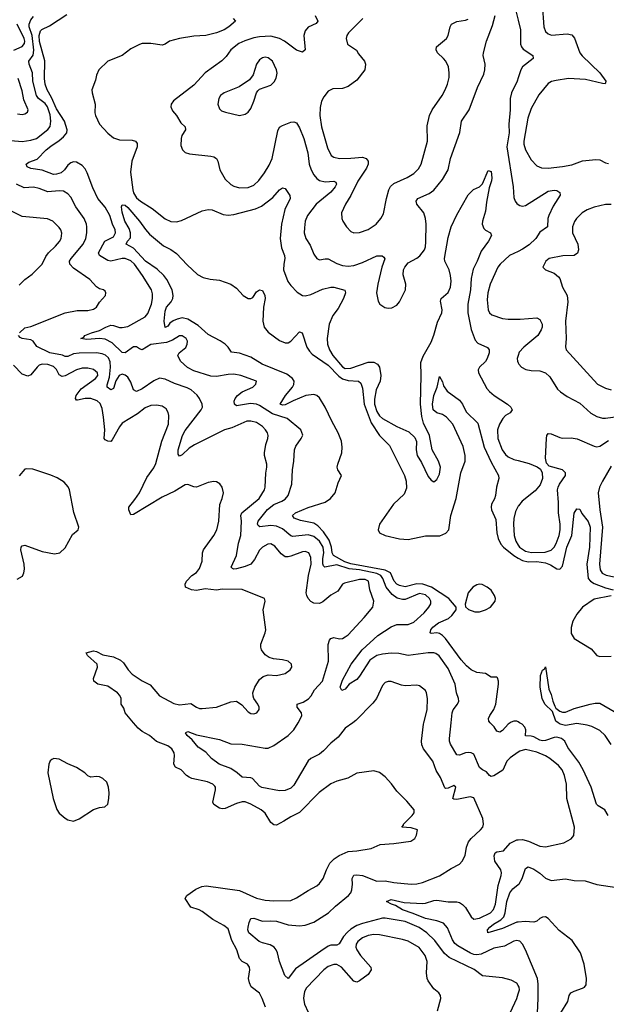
# Model space of a CAD drawing. Header units: inches. Extents: x 1682530 to 1839546, y 640742 to 791647.
# Tile 394 of 656: x 1726513 to 1730616, y 748029 to 754921. Entities that reach past the tile are written whole.
import ezdxf

# ---------------------------------------------------------------- set-up
doc = ezdxf.new("R2010")
doc.units = ezdxf.units.IN
doc.header["$MEASUREMENT"] = 0
for name, color, linetype in [('B7724', 7, 'Continuous'), ('B7725', 7, 'Continuous'), ('B7734', 7, 'Continuous'), ('B7735', 7, 'Continuous')]:
    doc.layers.add(name, color=color, linetype=linetype)

msp = doc.modelspace()

# ---------------------------------------------------------------- linework, layer by layer
at = {"layer": 'B7724', "color": 5}
for points, elevation in [([(1728231.8, 748010), (1728209.7, 748070), (1728190, 748106.6), (1728131.2, 748151.2), (1728119.4, 748179.4), (1728114.3, 748210), (1728122, 748270), (1728120.5, 748290), (1728106.6, 748310), (1728069.8, 748329.8), (1728049.8, 748349.8), (1728032.2, 748410), (1727996.9, 748476.9), (1727970, 748556.9), (1727940, 748580), (1727862.7, 748622.7), (1727790, 748678), (1727767.3, 748690), (1727709.2, 748709.2), (1727671.1, 748770), (1727680.9, 748790), (1727743.9, 748836.1), (1727786.2, 748853.8), (1727818, 748858), (1728050, 748825.4), (1728170, 748773.3), (1728230, 748757.9), (1728290, 748753.7), (1728410, 748755.9), (1728450, 748773.6), (1728530, 748826.3), (1728590, 748858.9), (1728610, 748875.3), (1728636, 748910), (1728658.5, 748970), (1728683.2, 749016.8), (1728712.2, 749047.8), (1728748.1, 749071.9), (1728810, 749099.3), (1728870, 749102.7), (1728970, 749118.9), (1729033, 749147), (1729130, 749154.3), (1729249.5, 749170.5), (1729276, 749190), (1729287.2, 749212.8), (1729296, 749250), (1729250, 749263.5), (1729186, 749270), (1729197.2, 749282.8), (1729197.6, 749290), (1729257.2, 749350), (1729271.1, 749370), (1729271.6, 749390), (1729221.6, 749450), (1729150, 749520.9), (1729113.2, 749573.2), (1729070, 749622), (1729030, 749652.3), (1728990, 749664.5), (1728870, 749646.3), (1728807.7, 749612.3), (1728730, 749591.1), (1728690, 749573.5), (1728608, 749512), (1728470, 749371.1), (1728410, 749342), (1728361.3, 749310), (1728310, 749284.2), (1728290, 749284.8), (1728270, 749301.3), (1728230, 749366.3), (1728202.4, 749390), (1728130, 749429.8), (1728090, 749445.3), (1728070, 749446.4), (1728030, 749435.7), (1727950, 749399), (1727930, 749396.8), (1727910, 749401.6), (1727870, 749427.1), (1727864.5, 749444.5), (1727883.5, 749530), (1727882, 749550), (1727877.1, 749557.1), (1727863.6, 749570), (1727826.6, 749586.6), (1727718, 749610), (1727698, 749618), (1727678.9, 749630), (1727642, 749670), (1727603, 749690), (1727590.8, 749710), (1727596.8, 749770), (1727593.7, 749790), (1727577.2, 749817.2), (1727550, 749837.3), (1727468.8, 749868.8), (1727421.5, 749910), (1727370, 749938.9), (1727341.9, 749961.9), (1727309.7, 750000)], 680), ([(1728841.8, 750000), (1728790, 749961.1), (1728741.2, 749898.8), (1728690, 749858), (1728636.8, 749803.2), (1728610, 749779.8), (1728550, 749748.9), (1728530, 749732.9), (1728430, 749562.3), (1728410, 749543.1), (1728370, 749525.6), (1728330, 749524.6), (1728207.4, 749547.4), (1728190, 749556.2), (1728141, 749610), (1728130, 749615.5), (1728070, 749620.2), (1728035, 749650), (1727990, 749679.7), (1727908.7, 749710), (1727855.3, 749750), (1727814.3, 749794.3), (1727760.5, 749830), (1727720.1, 749880.1), (1727684, 749910), (1727672.7, 749930), (1727690, 749939.5), (1727750, 749916.5), (1727910, 749882), (1727990, 749851.5), (1728070, 749849), (1728230, 749821), (1728250, 749822.3), (1728290, 749839.8), (1728390, 749910.2), (1728430, 749951.3), (1728459.7, 750000)], 660), ([(1730000, 748161.1), (1729990, 748176.8), (1729950, 748198.5), (1729890, 748213.8), (1729750, 748228.7), (1729692.6, 748272.6), (1729517.2, 748357.2), (1729484.4, 748384.4), (1729415.4, 748475.4), (1729361.6, 748530), (1729306, 748566), (1729210, 748608.1), (1729070, 748632.1), (1729050, 748632), (1728910, 748595.7), (1728870, 748579.9), (1728830, 748556.2), (1728805.3, 748534.7), (1728777.2, 748502.8), (1728747.8, 748452.2), (1728730, 748443.7), (1728690, 748443.8), (1728670, 748436.5), (1728618.1, 748401.9), (1728442.2, 748277.8), (1728390, 748209.3), (1728366.9, 748230), (1728329.7, 748330), (1728316.2, 748390), (1728307.6, 748410), (1728291.8, 748430), (1728265.7, 748445.7), (1728210, 748458.4), (1728188.8, 748468.8), (1728116.3, 748530), (1728107.6, 748550), (1728109.8, 748569.8), (1728117.4, 748602.6), (1728130, 748630.7), (1728150, 748632), (1728211.1, 748611.1), (1728270, 748613.7), (1728310, 748610.2), (1728390, 748585.4), (1728470, 748578.4), (1728510, 748583.1), (1728570, 748604.6), (1728673.5, 748670), (1728722.8, 748717.2), (1728812.5, 748790), (1728828.1, 748810), (1728836.1, 748830), (1728839.9, 748870), (1728837.2, 748910), (1728850, 748932.3), (1728870, 748936.6), (1728911.7, 748931.7), (1729010, 748891.1), (1729070, 748893), (1729130, 748881.9), (1729250, 748870.2), (1729290, 748872.7), (1729330, 748882.4), (1729450, 748929.2), (1729530, 748979.6), (1729589.4, 749010), (1729607.3, 749030), (1729627.6, 749070), (1729637.7, 749130), (1729652.5, 749167.5), (1729669.8, 749190.2), (1729736.3, 749250), (1729751.1, 749270), (1729756.4, 749290), (1729751, 749330), (1729690, 749474.3), (1729662.6, 749482.6), (1729570, 749463.2), (1729550, 749464.2), (1729541.3, 749470), (1729564.2, 749550), (1729550, 749559.8), (1729510, 749541.2), (1729490, 749540.4), (1729485.3, 749545.3), (1729456.1, 749616.1), (1729425.9, 749665.9), (1729403.5, 749730), (1729336.8, 749816.8), (1729325.2, 749845.2), (1729322.7, 749870), (1729337.3, 749990), (1729339.9, 750000)], 660), ([(1730000, 749793.6), (1729944.4, 749755.6), (1729920.1, 749730), (1729892.1, 749667.9), (1729830, 749627.9), (1729810, 749624.2), (1729798.4, 749630), (1729776.8, 749656.8), (1729750, 749670.7), (1729730, 749687.4), (1729690, 749780.5), (1729670, 749789.8), (1729650, 749792.4), (1729630, 749789.8), (1729590, 749773.8), (1729570, 749774.3), (1729526, 749850), (1729518.9, 749870), (1729518.6, 749890), (1729530, 750000)], 640), ([(1729944.2, 750000), (1729929.5, 749990), (1729890, 749945.5), (1729870, 749933.6), (1729850, 749941.1), (1729831.9, 749971.9), (1729804.4, 750000)], 620), ([(1730000, 748474.2), (1729990, 748476.5), (1729970, 748470.7), (1729903.8, 748436.2), (1729830, 748421.9), (1729739.8, 748380.2), (1729710, 748375.3), (1729690, 748377.7), (1729666.8, 748386.8), (1729578.1, 748438.1), (1729555.7, 748455.7), (1729539.7, 748479.7), (1729504.7, 748564.7), (1729476.3, 748596.3), (1729430, 748612.5), (1729350, 748628.8), (1729265.1, 748665.1), (1729190, 748689.9), (1729141.7, 748721.7), (1729113.2, 748730), (1729078, 748750), (1729110, 748762.6), (1729202.9, 748742.9), (1729330, 748735.3), (1729350, 748737.5), (1729410, 748757), (1729430, 748757.8), (1729510, 748745.4), (1729570, 748746.4), (1729590, 748741.7), (1729610, 748728.7), (1729630, 748707), (1729670, 748642.6), (1729690, 748626.2), (1729730, 748631.9), (1729805.7, 748670), (1729826.8, 748693.2), (1729841.5, 748730), (1729860.3, 748859.7), (1729880.6, 748930), (1729882.2, 748950), (1729877.5, 748970), (1729837, 749030), (1729832.4, 749067.6), (1729838.7, 749090), (1729850, 749096.5), (1729895.6, 749104.4), (1729942.7, 749157.3), (1729990, 749179.4), (1730000, 749180.4)], 640), ([(1730000, 748604.9), (1729990, 748604.3), (1729890, 748559.9), (1729786, 748530), (1729784.8, 748550), (1729802.2, 748570), (1729826.3, 748590), (1729879, 748621), (1729898.4, 748641.6), (1729909.5, 748670), (1729919.9, 748750), (1729939.9, 748810), (1729961.9, 748838.1), (1730000, 748867.2)], 620), ([(1729435.3, 747984.7), (1729459, 748070), (1729455.3, 748090), (1729444, 748110), (1729410, 748138), (1729370, 748192.7), (1729363.5, 748210), (1729358.7, 748250), (1729363.2, 748330), (1729347.8, 748370), (1729306.8, 748426.8), (1729230, 748470.7), (1729190, 748483.7), (1729030, 748516.7), (1728990, 748517.8), (1728950, 748509.9), (1728910, 748493.5), (1728877.5, 748470), (1728865.1, 748450), (1728863.7, 748430), (1728870.8, 748410), (1728896.6, 748370), (1728969.2, 748290), (1728970.2, 748270), (1728950, 748236.8), (1728890, 748193.3), (1728870, 748184.8), (1728850, 748191), (1728764, 748290), (1728730, 748307.7), (1728710, 748308.7), (1728670, 748293.6), (1728639.6, 748270), (1728517, 748143), (1728504.5, 748115.5), (1728499.8, 748090), (1728498.3, 748070), (1728504.8, 748030), (1728530, 747974.9)], 680), ([(1729946.7, 747973.3), (1729989.9, 748070.1), (1730000, 748101.9)], 660)]:
    msp.add_lwpolyline(points, dxfattribs=dict(at, elevation=elevation))
at = {"layer": 'B7724', "color": 5, "elevation": 720}
msp.add_lwpolyline([(1726751.1, 749748.9), (1726736.9, 749743.1), (1726726.4, 749733.6), (1726716, 749710), (1726710.6, 749649.4), (1726747, 749470), (1726772.5, 749392.5), (1726790, 749366), (1726830, 749331), (1726850, 749321), (1726890, 749310.8), (1726930, 749327.3), (1727030, 749393), (1727070, 749407.3), (1727109.3, 749410.7), (1727129, 749430), (1727137, 749470), (1727138.4, 749510), (1727135.1, 749550), (1727123.2, 749583.2), (1727095.3, 749610), (1727070, 749621.2), (1727050, 749624), (1727010, 749618), (1726990, 749628.7), (1726969, 749650), (1726910, 749687), (1726850, 749712), (1726790, 749745.2)], close=True, dxfattribs=at)
at = {"layer": 'B7725', "color": 5}
for points, elevation in [([(1726450, 754076.4), (1726530.6, 754069.4), (1726590, 754077.1), (1726630, 754088.4), (1726710, 754152.9), (1726725.5, 754174.5), (1726731.6, 754210), (1726725.9, 754254.1), (1726707.2, 754310), (1726690, 754334.2), (1726645.4, 754370), (1726629.9, 754390), (1726604.5, 754490), (1726603.1, 754550), (1726580.2, 754610), (1726578, 754630), (1726608.3, 754671.7), (1726612.6, 754707.4), (1726599.4, 754810), (1726578.5, 754870), (1726579, 754890), (1726590, 754919.7), (1726610, 754943.5)], 660), ([(1729530, 750000), (1729537.3, 750070), (1729544, 750090), (1729574, 750130), (1729583.6, 750150), (1729581.3, 750170), (1729568.8, 750208.8), (1729557.8, 750270), (1729510, 750380.5), (1729447.5, 750467.5), (1729423.7, 750483.7), (1729408.5, 750488.5), (1729370, 750489.2), (1729230, 750470.6), (1729164.6, 750484.6), (1729110, 750486.8), (1729050, 750480.6), (1729011.7, 750470), (1728962.2, 750437.8), (1728890, 750326.9), (1728870, 750303.5), (1728818, 750270), (1728790, 750235.1), (1728766.3, 750226.3), (1728754, 750250), (1728770, 750297.3), (1728831.3, 750410), (1728908.6, 750511.4), (1729017.8, 750610), (1729110, 750671.4), (1729150, 750687), (1729230, 750687.1), (1729270, 750704.7), (1729340.8, 750770), (1729375.4, 750810), (1729387.4, 750832.6), (1729387.7, 750850), (1729378.5, 750870), (1729350, 750895.5), (1729310, 750903.9), (1729210, 750863.6), (1729190, 750862.7), (1729152.7, 750872.7), (1729118, 750898), (1729075.9, 750950), (1729053.2, 751010), (1729039.7, 751030), (1729010, 751045.4), (1728890, 751069.7), (1728816.8, 751076.8), (1728730, 751105.2), (1728648.2, 751088.2), (1728638.3, 751098.3), (1728633.1, 751113.1), (1728633, 751150), (1728639.3, 751190), (1728635, 751230), (1728610, 751270.9), (1728570, 751303.6), (1728530, 751315.4), (1728423.6, 751303.6), (1728408.6, 751308.6), (1728350, 751357.8), (1728310, 751376.1), (1728270, 751381.4), (1728192.3, 751372.3), (1728180.7, 751380.7), (1728175.1, 751390), (1728180.3, 751410), (1728246.8, 751493.2), (1728290, 751528.1), (1728346.9, 751550), (1728370, 751563.8), (1728390.4, 751589.5), (1728416.5, 751670), (1728420.2, 751770), (1728429.8, 751830), (1728434, 751910), (1728444.2, 751935.8), (1728482.7, 751990), (1728493.2, 752013.2), (1728479.3, 752050), (1728382.6, 752130), (1728281.3, 752161.3), (1728190, 752220.1), (1728170, 752228.9), (1728126.1, 752233.9), (1728030, 752218), (1728014.3, 752230), (1728013.8, 752250), (1728020.7, 752270), (1728036.1, 752290), (1728070, 752315.6), (1728142.9, 752350), (1728164.5, 752370), (1728169, 752390), (1728059.3, 752430), (1728010, 752441), (1727970, 752438.4), (1727890, 752423.9), (1727850, 752427), (1727730, 752462.2), (1727685.5, 752485.5), (1727637.6, 752530), (1727619.5, 752570), (1727629.3, 752590), (1727674, 752626), (1727685.4, 752650), (1727685.7, 752670), (1727677.3, 752690), (1727650, 752708.4), (1727630, 752708.5), (1727581, 752679), (1727538.9, 752661.1), (1727430, 752647.3), (1727370, 752609.7), (1727350, 752617.4), (1727330, 752632.3), (1727310, 752630.5), (1727250, 752589.8), (1727230, 752592.7), (1727159.8, 752659.8), (1727110, 752685.6), (1727070, 752689.9), (1726982.5, 752682.5), (1726941.2, 752690), (1726960.5, 752699.5), (1726969.6, 752710), (1727015.6, 752730), (1727070, 752745.1), (1727116.5, 752770), (1727150, 752782), (1727170, 752780.3), (1727210, 752767.7), (1727230, 752766.6), (1727270, 752774.7), (1727390, 752842.2), (1727410, 752863.7), (1727434, 752930), (1727442.6, 752970), (1727442.3, 753002.3), (1727434, 753030), (1727372.2, 753130), (1727316.4, 753210), (1727290, 753233.8), (1727250, 753250.4), (1727230, 753249.9), (1727150, 753231.2), (1727130, 753235.2), (1727071.2, 753271.2), (1727063.2, 753290), (1727108.6, 753371.4), (1727170, 753401.2), (1727184, 753430), (1727181, 753450), (1727162.1, 753490), (1727143.4, 753550), (1727110, 753609.7), (1727059.8, 753670), (1727023.8, 753743.8), (1726984.1, 753850), (1726970, 753876.1), (1726950, 753899.3), (1726910, 753922.7), (1726890, 753926.8), (1726870, 753919), (1726850, 753901.8), (1726826.1, 753870), (1726802.2, 753850), (1726770, 753838.9), (1726750, 753838.1), (1726670, 753867.3), (1726590, 753879.9), (1726566.2, 753890), (1726557.3, 753910), (1726575.9, 753924.1), (1726636.3, 753943.7), (1726698.4, 754010), (1726730, 754036.1), (1726790, 754074.8), (1726819.3, 754100.7), (1726841.6, 754130), (1726845.6, 754150), (1726825.8, 754210), (1726770, 754298.2), (1726736, 754376), (1726705.3, 754430), (1726691.4, 754470), (1726686.4, 754510), (1726687.6, 754632.4), (1726651.2, 754768.8), (1726649.1, 754810.9), (1726657.5, 754842.5), (1726666.7, 754853.3), (1726721.3, 754878.7), (1726843.3, 754956.7)], 640), ([(1728004.9, 754930), (1728021.6, 754910), (1727976.5, 754870), (1727943.1, 754850), (1727890, 754829.9), (1727814, 754810), (1727730, 754805.9), (1727630.8, 754790), (1727561, 754770), (1727531, 754750), (1727510, 754742), (1727430, 754754.7), (1727370, 754753.3), (1727350, 754747.3), (1727290, 754717.6), (1727230, 754669.7), (1727130, 754629.8), (1727066.5, 754570), (1727050, 754533.2), (1727042.7, 754497.4), (1727018.6, 754430), (1727019.2, 754410), (1727041.1, 754330), (1727038, 754270), (1727042.7, 754250), (1727070.9, 754190), (1727130, 754126.3), (1727170, 754094.4), (1727210, 754081.2), (1727298.9, 754078.9), (1727322, 754070), (1727334.4, 754054.4), (1727334.2, 754030), (1727298, 753930), (1727286.9, 753853.1), (1727303.4, 753730), (1727310, 753708.9), (1727330, 753673.6), (1727357.4, 753650), (1727438.8, 753598.8), (1727530, 753528), (1727570, 753509.2), (1727610, 753505.6), (1727645.2, 753514.8), (1727790, 753582.6), (1727830, 753593.4), (1727858, 753590), (1727937, 753557), (1727972, 753552), (1728010, 753556.9), (1728162, 753598), (1728203.3, 753616.7), (1728282.7, 753677.3), (1728330, 753730.3), (1728350, 753744.4), (1728370, 753739.3), (1728403.1, 753690), (1728405.3, 753670), (1728366.6, 753593.4), (1728343, 753490), (1728335.1, 753390), (1728343, 753323), (1728364.6, 753270), (1728367.6, 753250), (1728359.2, 753210), (1728358.5, 753170), (1728389.3, 753089.3), (1728410, 753059.5), (1728454.1, 753014.1), (1728490.2, 752990.2), (1728510, 752988), (1728550, 752996.9), (1728630, 753034.2), (1728689.1, 753049.1), (1728710, 753048.1), (1728787, 753027), (1728791.3, 753010), (1728776.9, 752970), (1728740, 752900), (1728702.3, 752850), (1728678.5, 752790), (1728663.5, 752690), (1728666.7, 752650), (1728678.6, 752610), (1728704.1, 752570), (1728770, 752491.6), (1728790, 752478.6), (1728830, 752480.9), (1728950, 752524.7), (1728990, 752524.7), (1729014.9, 752510), (1729028.5, 752488.5), (1729039.7, 752430), (1729034, 752390), (1729005.7, 752330), (1728994.2, 752265.8), (1728993.6, 752230), (1729010, 752178.3), (1729030, 752149.2), (1729050.3, 752130), (1729150, 752074.6), (1729235.1, 752035.1), (1729276.7, 751996.7), (1729288.3, 751968.3), (1729287, 751910), (1729293, 751870), (1729322.3, 751822.3), (1729370, 751722.8), (1729390, 751698.8), (1729410, 751687.3), (1729430, 751702.8), (1729450, 751741), (1729455.4, 751790), (1729442.9, 751830), (1729398, 751910), (1729378.4, 752010), (1729337.6, 752097.6), (1729324.4, 752144.4), (1729315.3, 752230), (1729321.9, 752430), (1729319.1, 752520.9), (1729334.4, 752565.6), (1729390, 752664.4), (1729410, 752713), (1729435.8, 752804.2), (1729466, 752870), (1729468.2, 752890), (1729456.8, 752950), (1729461.1, 752970), (1729509.2, 753010.8), (1729525.7, 753050), (1729530.6, 753090), (1729526, 753130), (1729516, 753170), (1729486.4, 753230), (1729484.7, 753250), (1729510, 753396), (1729531.5, 753470), (1729570, 753554), (1729650, 753696), (1729687.2, 753732.8), (1729730, 753751), (1729750, 753771), (1729790, 753866), (1729810, 753858), (1729814.7, 753814.7), (1729812.4, 753792.4), (1729796.1, 753743.9), (1729776.8, 753643.2), (1729770, 753580.9), (1729749.5, 753510.5), (1729747.9, 753490), (1729758.7, 753458.7), (1729770, 753447.4), (1729804.9, 753430), (1729813, 753410), (1729791.8, 753370), (1729740.2, 753299.8), (1729713.4, 753230), (1729685.6, 753174.4), (1729669.6, 753110), (1729666.8, 753030), (1729647.3, 752930), (1729647.7, 752870), (1729671.4, 752751.4), (1729698.9, 752678.9), (1729717.6, 752657.6), (1729785.8, 752625.8), (1729797.1, 752610), (1729797, 752590), (1729782.6, 752550), (1729770, 752529.7), (1729728.4, 752490), (1729719.5, 752470), (1729722, 752450), (1729780.6, 752340.6), (1729797.7, 752317.7), (1729830.4, 752290), (1729923.8, 752230), (1729948, 752210), (1729956.3, 752190), (1729944, 752170), (1729910, 752149.6), (1729891.2, 752128.8), (1729869.1, 752090), (1729855.2, 752050), (1729858, 751990), (1729888.2, 751910), (1729910, 751876.5), (1729930, 751860.3), (1729970, 751843.2), (1730000, 751835.3)], 640), ([(1728579.5, 754950), (1728599.3, 754910), (1728585.5, 754894.5), (1728531, 754869), (1728510, 754842), (1728499.6, 754810), (1728510.3, 754709.7), (1728490, 754692.7), (1728450, 754707.1), (1728364.2, 754770), (1728329.2, 754789.2), (1728270, 754805.7), (1728190, 754801.1), (1728150, 754793.1), (1728087.2, 754772.8), (1728046.5, 754753.5), (1727990.2, 754710), (1727956.2, 754663.8), (1727926.9, 754633.1), (1727811.3, 754548.7), (1727730, 754462.9), (1727587.5, 754352.5), (1727573, 754330), (1727570.4, 754310), (1727582.7, 754282.8), (1727610.4, 754250), (1727639.6, 754199.6), (1727670.3, 754170), (1727671.8, 754150), (1727648, 754110), (1727642, 754090), (1727639.8, 754039.8), (1727651, 754010), (1727670.6, 753990.6), (1727701.1, 753981.1), (1727850, 753966), (1727870, 753961.6), (1727890, 753950.6), (1727899.5, 753930), (1727913.4, 753870), (1727950, 753805.7), (1727990, 753766.9), (1728010, 753755.8), (1728050, 753744.5), (1728110, 753746.2), (1728150, 753762.4), (1728185.2, 753794.8), (1728226.2, 753850), (1728257.5, 753902.5), (1728278.3, 753950), (1728317.5, 754142.5), (1728330.7, 754169.3), (1728350, 754181.5), (1728410, 754204), (1728430, 754207.2), (1728450, 754199.5), (1728470, 754164.9), (1728500.6, 754090), (1728528.7, 753990), (1728538, 753910), (1728551.7, 753870), (1728570, 753836), (1728590.1, 753810.1), (1728610, 753795.9), (1728650, 753787.2), (1728710.9, 753790.9), (1728724.4, 753784.4), (1728729, 753770), (1728720.2, 753750), (1728690, 753714.8), (1728587.1, 753630), (1728525.8, 753550), (1728510.3, 753510), (1728504.2, 753464.2), (1728502.7, 753430), (1728513.4, 753390), (1728543.5, 753343.5), (1728570, 753279.1), (1728590, 753248.4), (1728610, 753240.3), (1728650, 753248.2), (1728670, 753247.3), (1728730, 753213.4), (1728770, 753200.6), (1728810, 753195.2), (1728850, 753200.5), (1728910, 753222.4), (1729010, 753267.7), (1729047.8, 753267.8), (1729059.7, 753259.7), (1729066.2, 753246.2), (1729046.5, 753190), (1729017.1, 753070), (1729008.4, 753010), (1729019.1, 752950), (1729030.8, 752930), (1729066.2, 752906.2), (1729090, 752902), (1729115.9, 752904.1), (1729150, 752922.8), (1729170, 752946), (1729211.8, 753030), (1729213.3, 753070), (1729195.6, 753135.6), (1729198.3, 753170), (1729206.6, 753190), (1729230, 753219.5), (1729290, 753251.7), (1729311.6, 753268.4), (1729343.5, 753310), (1729350.8, 753330), (1729353.2, 753366.8), (1729356.4, 753490), (1729352.3, 753530), (1729340.5, 753570), (1729289.7, 753630), (1729285.1, 753650), (1729297.6, 753670), (1729376.2, 753703.8), (1729410, 753727.9), (1729470, 753802.8), (1729509.8, 753870), (1729526.8, 753950), (1729592.2, 754132.2), (1729604, 754210), (1729656.8, 754290), (1729714.3, 754445.7), (1729759.8, 754540.2), (1729767.1, 754570), (1729769.1, 754609.1), (1729754.5, 754670), (1729756.4, 754690), (1729776.9, 754770), (1729820, 754880), (1729839.3, 754950)], 660), ([(1728912.3, 754930), (1728812.6, 754830), (1728800.3, 754810), (1728795.8, 754790), (1728806, 754750), (1728868.2, 754708.2), (1728881.4, 754681.4), (1728925.5, 754630), (1728932.2, 754610), (1728926.4, 754570), (1728870, 754498.7), (1728810, 754452.8), (1728770, 754439.7), (1728703.9, 754436.1), (1728670, 754420.5), (1728639.4, 754380.6), (1728624.6, 754350), (1728613.4, 754306.6), (1728613.2, 754250), (1728624.1, 754170), (1728665.1, 754025.1), (1728691.1, 753971.1), (1728710, 753957.7), (1728750.2, 753950.2), (1728830, 753951), (1728910, 753959.6), (1728937.1, 753950), (1728950.3, 753930), (1728950.2, 753910), (1728938.4, 753881.6), (1728877.8, 753790), (1728830.1, 753689.9), (1728792.4, 753630), (1728763.1, 753570), (1728766.3, 753530), (1728773.7, 753510), (1728798.4, 753470), (1728830, 753438.4), (1728850.3, 753430.3), (1728890.5, 753430.5), (1728950, 753451.8), (1729005.6, 753490), (1729038.7, 753530), (1729057, 753563), (1729078.5, 753670), (1729094, 753730), (1729105.9, 753754.1), (1729130, 753775), (1729222.8, 753817.2), (1729270, 753844.7), (1729302.7, 753877.3), (1729321.6, 753910), (1729366.2, 754070), (1729362.7, 754177.3), (1729379.1, 754250), (1729398.5, 754290), (1729466.6, 754390), (1729488, 754430), (1729506, 754470), (1729515.9, 754515.9), (1729517.6, 754550), (1729511.3, 754590), (1729493, 754630), (1729478, 754650), (1729435.6, 754690), (1729425.6, 754710), (1729427.6, 754730), (1729498.9, 754790), (1729509.7, 754810), (1729523.1, 754870), (1729533.3, 754890), (1729570, 754909.1), (1729630, 754918), (1729650, 754925.5)], 680), ([(1729986, 754974), (1730000, 754916.8)], 660), ([(1726472.2, 754707.8), (1726530, 754734.4), (1726546.3, 754753.7), (1726549.3, 754770), (1726545.3, 754790), (1726496.2, 754890)], 680), ([(1730000, 754515), (1729992.1, 754490), (1729953.2, 754410), (1729943.8, 754370), (1729944.1, 754290), (1729933.8, 754190), (1729935.5, 754130), (1729919.5, 754030), (1729963.2, 753750), (1729970, 753676), (1729978.9, 753650), (1729990, 753634.4), (1730000, 753627)], 660), ([(1726496.9, 754263.1), (1726530, 754258), (1726550, 754262), (1726566.6, 754273.4), (1726572.1, 754290), (1726540.9, 754360.9), (1726530, 754423.7), (1726502.3, 754510)], 680), ([(1726511.5, 752730), (1726550, 752764.2), (1726590, 752772.6), (1726830, 752868.9), (1726915.6, 752884.4), (1726990, 752884.6), (1727030, 752895.8), (1727049.5, 752910), (1727070, 752942.8), (1727112.3, 752990), (1727116, 753010), (1727110, 753022), (1727098, 753030), (1727070, 753037), (1727050, 753051.6), (1727002.4, 753102.4), (1726890, 753181.5), (1726862.8, 753210), (1726860.7, 753230), (1726872.9, 753250), (1726958, 753350), (1726976.5, 753390), (1726983.5, 753430), (1726983.5, 753470), (1726980.4, 753490), (1726963.5, 753530), (1726906.2, 753610), (1726870, 753679.6), (1726850, 753702.4), (1726820.4, 753720.4), (1726790, 753723.1), (1726710, 753716.8), (1726650, 753739.8), (1726610, 753749.8), (1726544.1, 753744.1), (1726489.9, 753769.9)], 660), ([(1729804.4, 750000), (1729794.6, 750010), (1729792.9, 750030), (1729800.6, 750050), (1729830, 750093.6), (1729843.4, 750130), (1729862.3, 750270), (1729862.5, 750290), (1729854.6, 750314.6), (1729850, 750319.7), (1729810, 750318.7), (1729770, 750344.2), (1729710, 750352.5), (1729670, 750370.7), (1729637.9, 750397.9), (1729600.5, 750440.5), (1729490, 750589.9), (1729470, 750610.6), (1729450, 750624.1), (1729430, 750629.1), (1729390, 750625.4), (1729382.9, 750630), (1729387.3, 750650), (1729402.2, 750670), (1729441.6, 750698.4), (1729511.2, 750730), (1729535.8, 750750), (1729565.1, 750790), (1729565.6, 750810), (1729514.8, 750870), (1729393.1, 750950), (1729332.4, 750970), (1729290, 750972.5), (1729210, 750952.2), (1729170, 750959.9), (1729150, 750970.8), (1729131.1, 750990), (1729106.5, 751050), (1729070, 751068.2), (1728830, 751112.3), (1728787.3, 751127.3), (1728706.8, 751170), (1728697.8, 751190), (1728692.8, 751230), (1728676.9, 751276.9), (1728637.2, 751337.2), (1728599.2, 751379.2), (1728570, 751397.8), (1728476.1, 751416.1), (1728432.4, 751432.4), (1728421.6, 751450), (1728441.3, 751470), (1728530, 751506.4), (1728650, 751544.2), (1728686.9, 751570), (1728719.1, 751610), (1728741.4, 751678.6), (1728763.7, 751730), (1728738, 751770), (1728733.6, 751790), (1728736.9, 751810), (1728765.7, 751890), (1728769.2, 751930), (1728763.4, 751970), (1728739.9, 752030), (1728695.4, 752110), (1728648.8, 752210), (1728610, 752273.3), (1728590, 752291.2), (1728570, 752297.3), (1728514.4, 752290), (1728425.6, 752254.4), (1728370, 752225.4), (1728350, 752222.8), (1728334, 752230), (1728372.2, 752290), (1728421.6, 752350), (1728431.3, 752368.7), (1728432.5, 752390), (1728420.5, 752410), (1728380.4, 752440.4), (1728209.7, 752509.7), (1728130, 752559.9), (1728050, 752587.1), (1727993.8, 752593.8), (1727969.9, 752630), (1727949.8, 752650), (1727914.3, 752674.3), (1727830, 752718.2), (1727760.3, 752780.3), (1727690, 752824.2), (1727650, 752834.8), (1727614.4, 752825.6), (1727586.5, 752813.5), (1727564.1, 752795.9), (1727550, 752776.9), (1727530, 752766), (1727523.2, 752810), (1727530, 752881), (1727540.7, 752910), (1727572.8, 752947.2), (1727584.1, 752970), (1727586.5, 752990), (1727578.5, 753030), (1727541.9, 753101.9), (1727521.7, 753130), (1727474.4, 753174.4), (1727393, 753230), (1727310, 753320.8), (1727258, 753350), (1727267.7, 753370), (1727286.9, 753393.1), (1727288.9, 753430), (1727279.7, 753459.7), (1727248.4, 753510), (1727230, 753573.2), (1727225.4, 753610), (1727230, 753624.4), (1727250, 753623.9), (1727270, 753605.4), (1727351.9, 753510), (1727391.8, 753451.8), (1727420.4, 753420.4), (1727518.9, 753338.9), (1727570, 753312.4), (1727610, 753284.4), (1727684.5, 753204.5), (1727757.4, 753137.4), (1727797.2, 753117.2), (1727845.9, 753105.9), (1727910, 753098.6), (1727990, 753069.4), (1728030, 753041), (1728075.8, 752990), (1728110, 752969.3), (1728130, 752969.2), (1728142.4, 752977.6), (1728170, 753016.3), (1728189.7, 753030.3), (1728210, 753024.4), (1728228.1, 752990), (1728230.7, 752970), (1728219.2, 752910), (1728213.6, 752810), (1728223.9, 752770), (1728250, 752734.2), (1728330, 752675.5), (1728370, 752659), (1728390, 752659.7), (1728410, 752670.2), (1728470, 752735.5), (1728488.7, 752728.7), (1728521.2, 752630), (1728539.8, 752599.8), (1728559.2, 752579.2), (1728670, 752503), (1728745.9, 752425.9), (1728770, 752407.3), (1728810, 752394.4), (1728882, 752390), (1728897.9, 752377.9), (1728910, 752342), (1728921.9, 752230), (1728970, 752098.8), (1729030, 752010.1), (1729099.7, 751939.7), (1729204.2, 751730), (1729216.9, 751690), (1729217.2, 751642.8), (1729201.1, 751598.9), (1729127.8, 751530), (1729030.1, 751390), (1729019, 751350), (1729030, 751328.5), (1729070, 751310.1), (1729170, 751286.8), (1729230, 751282.2), (1729350, 751308.4), (1729452, 751308), (1729494.1, 751325.9), (1729514.2, 751350), (1729528.1, 751450), (1729565.6, 751570), (1729598.7, 751750), (1729628.1, 751830), (1729629.3, 751870), (1729614.6, 751934.6), (1729543.4, 752090), (1729498.2, 752138.2), (1729470, 752156.6), (1729429.8, 752170), (1729405.3, 752190), (1729401.1, 752230), (1729409.9, 752290), (1729431.6, 752350), (1729450, 752424.7), (1729470, 752386), (1729477.8, 752357.8), (1729501.8, 752321.8), (1729590, 752259), (1729610, 752230.4), (1729636.7, 752176.7), (1729717.5, 752097.5), (1729761.9, 751930), (1729810, 751823.5), (1729861.9, 751730), (1729864.9, 751710), (1729847.3, 751650), (1729840.3, 751590), (1729833.2, 751566.8), (1729812.2, 751530), (1729810.7, 751510), (1729813.9, 751490), (1729843.3, 751423.3), (1729850.1, 751330.1), (1729859.1, 751290), (1729877.7, 751250), (1729896.3, 751230), (1729969.8, 751169.8), (1730000, 751152.2)], 620), ([(1726510, 753063.1), (1726550, 753102.3), (1726599.8, 753140.2), (1726670, 753208.7), (1726696, 753264), (1726714, 753290), (1726764, 753336), (1726791.1, 753368.9), (1726802.8, 753390), (1726807.6, 753427.6), (1726801.7, 753450), (1726790, 753467.6), (1726744.5, 753510), (1726708, 753528), (1726530, 753542.9), (1726450, 753583.1)], 680), ([(1730000, 753299.2), (1729939.6, 753270), (1729872.6, 753210), (1729857.2, 753190), (1729802.6, 753070), (1729786.4, 753010), (1729781.3, 752961.3), (1729789.2, 752890), (1729798.5, 752870), (1729814.1, 752854.1), (1729889.5, 752829.5), (1729930, 752825.1), (1730000, 752825.6)], 660), ([(1728459.7, 750000), (1728478, 750030), (1728485.3, 750050), (1728483.5, 750070), (1728454.3, 750110), (1728454.5, 750130), (1728495.6, 750144.4), (1728533.4, 750166.6), (1728552, 750188), (1728575.1, 750230), (1728630, 750290.5), (1728673.9, 750430), (1728671.5, 750548.5), (1728680.8, 750579.2), (1728690, 750590.3), (1728710, 750596.5), (1728750, 750587.7), (1728770, 750590.3), (1728790, 750600.3), (1728810, 750616.5), (1728922.2, 750737.8), (1728982.6, 750810), (1728988.7, 750850), (1728961.1, 750930), (1728951.5, 750990), (1728930, 751002.4), (1728890, 751003.4), (1728783.8, 750976.2), (1728770, 750969.2), (1728738, 750922), (1728690, 750892), (1728634.1, 750845.9), (1728610, 750834.8), (1728570, 750837.3), (1728550, 750849.7), (1728530.6, 750870.6), (1728520.7, 750890), (1728517.5, 750910), (1728532.1, 751030), (1728550.9, 751110.9), (1728550, 751157.2), (1728534.8, 751190), (1728510, 751198.9), (1728490, 751197), (1728410, 751166.5), (1728390, 751161), (1728370, 751162), (1728341.2, 751181.2), (1728297, 751237), (1728270, 751251.6), (1728248.9, 751251.1), (1728210, 751229.8), (1728190, 751207.6), (1728156.3, 751143.7), (1728130, 751109.8), (1728090, 751093), (1728030, 751077.2), (1728010, 751075.8), (1728000.3, 751080.3), (1727991.6, 751090), (1728029, 751171), (1728043.2, 751256.8), (1728058.7, 751310), (1728065, 751410), (1728059.6, 751450), (1728065.7, 751470), (1728187.8, 751570), (1728224.1, 751630), (1728230.7, 751650), (1728233.9, 751746.1), (1728242, 751790), (1728240.9, 751810), (1728224.5, 751870), (1728224.5, 751890), (1728233.4, 751946.6), (1728248.7, 751990), (1728250.8, 752010), (1728245, 752030), (1728231.8, 752050), (1728210, 752072.5), (1728170, 752100.6), (1728130, 752111.6), (1728100.7, 752110), (1727996.1, 752063.9), (1727944.9, 752050), (1727735.5, 751944.5), (1727698.8, 751921.2), (1727650, 751874.3), (1727630, 751865.1), (1727620.7, 751880.7), (1727622.3, 751910), (1727650.6, 752010), (1727670, 752045.5), (1727783.1, 752190), (1727791, 752210), (1727789.7, 752230), (1727771.2, 752270), (1727753.2, 752293.2), (1727711.1, 752330), (1727684.3, 752344.3), (1727594.6, 752374.6), (1727530, 752403.8), (1727490, 752411), (1727450, 752393.8), (1727370, 752336.8), (1727330, 752318.2), (1727309.2, 752329.2), (1727290, 752382.9), (1727270, 752418.3), (1727250, 752433.8), (1727230, 752438.9), (1727207.7, 752430), (1727185.9, 752394.1), (1727170, 752340.7), (1727150, 752329.8), (1727125.6, 752350), (1727124.6, 752364.6), (1727142.2, 752417.8), (1727148.9, 752490), (1727145.5, 752525.5), (1727134.5, 752554.5), (1727113.2, 752573.2), (1727090, 752582.5), (1727050, 752588.3), (1726930, 752587.6), (1726890, 752583.1), (1726850, 752563.2), (1726830, 752564.7), (1726812.5, 752572.5), (1726724.8, 752590), (1726633.6, 752633.6), (1726606.2, 752670), (1726590, 752679.5), (1726530, 752688.7), (1726517, 752697), (1726504.5, 752710)], 660), ([(1730000, 752571.7), (1729993.4, 752550), (1729995.3, 752530), (1730000, 752519.7)], 660), ([(1727309.7, 750000), (1727250.7, 750070), (1727241, 750101), (1727221.5, 750130), (1727222.2, 750170), (1727214.1, 750190), (1727196.8, 750210), (1727130, 750256.4), (1727059, 750270), (1727032.3, 750290), (1727029.6, 750310.4), (1727057.2, 750390), (1727054, 750410), (1726987, 750470), (1726979, 750490), (1727030, 750503.7), (1727050, 750499.5), (1727094.4, 750474.4), (1727170, 750462.1), (1727217.8, 750437.8), (1727239.4, 750419.4), (1727272.1, 750370), (1727299, 750339), (1727370, 750292.8), (1727425.9, 750265.9), (1727490, 750188), (1727590, 750134.7), (1727630, 750125.4), (1727710, 750133.8), (1727750, 750108.9), (1727770, 750100.9), (1727790, 750100.9), (1727890, 750108.5), (1727990, 750146.4), (1728030, 750150.4), (1728065.9, 750125.9), (1728110, 750076.3), (1728130, 750063.8), (1728150, 750063), (1728171.3, 750068.7), (1728187.2, 750092.8), (1728187.6, 750110), (1728179.6, 750130), (1728151.5, 750170), (1728145.6, 750185.6), (1728144, 750210), (1728157.7, 750250), (1728190, 750302.4), (1728216.1, 750323.9), (1728250, 750336.5), (1728310, 750331.8), (1728370, 750344.9), (1728404.5, 750370), (1728416.2, 750390), (1728414.5, 750410), (1728391, 750431), (1728350, 750441.3), (1728287.2, 750447.2), (1728256.9, 750456.9), (1728230, 750475.1), (1728205.1, 750510), (1728199.6, 750530), (1728200.5, 750550), (1728230.8, 750629.2), (1728233.7, 750650), (1728215.6, 750790), (1728229.2, 750850), (1728224, 750870), (1728070, 750932.6), (1727930, 750934.2), (1727890, 750929), (1727810, 750937.3), (1727750, 750926.2), (1727715.3, 750930), (1727673.2, 750950), (1727669.4, 750970), (1727679.3, 750990), (1727718, 751030), (1727750, 751052.4), (1727770, 751080.5), (1727788.6, 751130), (1727790.9, 751190), (1727798, 751210), (1727871.1, 751310), (1727892.3, 751350), (1727906.6, 751410), (1727913, 751527), (1727929.4, 751570), (1727938, 751610), (1727930, 751648), (1727912.1, 751672.1), (1727890, 751685.2), (1727870, 751689.2), (1727830, 751681.2), (1727750, 751649.6), (1727730, 751651.5), (1727690, 751668.4), (1727670, 751664.5), (1727599.1, 751620.9), (1727510, 751579.5), (1727310, 751456.9), (1727290, 751455.1), (1727276, 751490), (1727275.4, 751510), (1727318.4, 751561.6), (1727349.9, 751610), (1727403, 751717), (1727450, 751783.6), (1727464.6, 751815.4), (1727506.7, 751970), (1727553.2, 752090), (1727555.3, 752150), (1727550.7, 752170.7), (1727536.4, 752196.4), (1727510, 752215.6), (1727470, 752223.8), (1727430, 752219.8), (1727390, 752203.5), (1727336.8, 752163.2), (1727230, 752096.8), (1727210, 752072.4), (1727159.5, 751980.5), (1727150, 751969.7), (1727130, 751971.6), (1727110, 751981), (1727103.5, 751990), (1727107.8, 752050), (1727098, 752138), (1727090, 752199.3), (1727075, 752235), (1727054, 752254), (1727010, 752269.2), (1726970, 752269.9), (1726916.9, 752256.9), (1726910, 752258), (1726904.2, 752270), (1726908.6, 752290), (1726943.4, 752336.6), (1727043.8, 752410), (1727058.5, 752430), (1727057.8, 752450), (1727030, 752472.8), (1726990, 752481.9), (1726950, 752482.5), (1726910, 752470.5), (1726830, 752428.3), (1726810, 752424.3), (1726790, 752436.2), (1726770, 752472.5), (1726750, 752492.5), (1726710, 752508.7), (1726670.7, 752509.3), (1726650, 752502), (1726634, 752490), (1726590, 752434.5), (1726570, 752426.4), (1726530, 752440.9), (1726470, 752503.1)], 680), ([(1726495.1, 751004.9), (1726532.9, 751027.1), (1726542.6, 751050), (1726546.1, 751073.9), (1726543.1, 751110), (1726521.5, 751210), (1726522.4, 751230), (1726530, 751238.4), (1726550, 751243.6), (1726670, 751199.7), (1726756.8, 751183.2), (1726794.5, 751190), (1726830, 751223.8), (1726883.1, 751316.9), (1726920.9, 751350), (1726927, 751370), (1726892.4, 751472.4), (1726860.3, 751630), (1726851.7, 751651.8), (1726823.9, 751683.9), (1726774.1, 751714.1), (1726730, 751733.7), (1726605.5, 751774.5), (1726562, 751778), (1726550, 751775.3), (1726510, 751729.2)], 720), ([(1730000, 751515.4), (1729981.5, 751478.5), (1729969.5, 751430), (1729967.1, 751390), (1729972.3, 751310), (1729982.9, 751270), (1730000, 751243.2)], 640), ([(1729339.9, 750000), (1729362.8, 750090), (1729365.4, 750170), (1729358.7, 750210), (1729350, 750226), (1729310, 750258), (1729290, 750262), (1729210, 750258.7), (1729183, 750263), (1729110, 750287.6), (1729090, 750289.4), (1729070, 750282.7), (1729050, 750261.2), (1729008.9, 750170), (1728982.3, 750137.7), (1728863.6, 750016.4), (1728841.8, 750000)], 660), ([(1730000, 750005.4), (1729990, 750011.1), (1729970, 750011.7), (1729950, 750003.9), (1729944.2, 750000)], 620)]:
    msp.add_lwpolyline(points, dxfattribs=dict(at, elevation=elevation))
for points, elevation in [([(1728230, 754658.7), (1728210, 754655.1), (1728190, 754639.5), (1728170, 754609), (1728146.1, 754533.9), (1728119.5, 754500.5), (1728047.9, 754452.1), (1727943.8, 754410), (1727918, 754390), (1727905.2, 754370), (1727898.3, 754330), (1727910, 754296.3), (1727923.9, 754283.9), (1727952.6, 754272.6), (1728049.6, 754250.4), (1728090, 754260.5), (1728110, 754273.4), (1728130, 754298.8), (1728151.6, 754350), (1728169.2, 754410), (1728177.5, 754422.5), (1728190, 754434.8), (1728270, 754462.8), (1728293.3, 754486.7), (1728307.7, 754512.3), (1728314, 754546), (1728309.3, 754570.7), (1728280.7, 754630), (1728250, 754653.6)], 680), ([(1729730, 750970.9), (1729710, 750965.7), (1729683.2, 750950), (1729650.2, 750910), (1729628.2, 750830), (1729630.4, 750810.4), (1729651.6, 750791.6), (1729696.9, 750776.9), (1729730, 750776.2), (1729770, 750789.3), (1729805.1, 750810), (1729838.9, 750850), (1729840.5, 750870), (1729834, 750890), (1729810, 750927.6), (1729782.9, 750950), (1729748.2, 750968.2)], 620)]:
    msp.add_lwpolyline(points, close=True, dxfattribs=dict(at, elevation=elevation))
at = {"layer": 'B7734', "color": 5}
for points, elevation in [([(1730628.7, 749350), (1730606.3, 749390), (1730558.3, 749418.3), (1730546.4, 749430), (1730510.7, 749550), (1730454.5, 749670), (1730423.2, 749723.2), (1730347.3, 749827.3), (1730324.8, 749870), (1730302.3, 749890), (1730270, 749898.2), (1730250, 749896.2), (1730190, 749876), (1730170, 749874), (1730150, 749877.8), (1730110, 749900.6), (1730090, 749906.3), (1730050, 749908.2), (1730052.2, 749950), (1730045.9, 749970), (1730027.3, 749990), (1730009.6, 750000)], 620), ([(1730650, 749847.5), (1730608.1, 749910), (1730570, 749946.6), (1730514.1, 749974.1), (1730482.5, 749982.5), (1730410, 749995), (1730330, 749980.5), (1730294, 749990), (1730278.6, 750000)], 580), ([(1730000, 749180.4), (1730030, 749183.2), (1730072.7, 749170), (1730150, 749136.5), (1730190, 749131.3), (1730319.8, 749160.2), (1730370, 749187.7), (1730389.5, 749210), (1730392.6, 749270), (1730339.2, 749470), (1730337, 749570), (1730323.8, 749630), (1730307.1, 749670), (1730281, 749701), (1730220.8, 749750), (1730190, 749769.2), (1730130, 749793.3), (1730050, 749813), (1730010, 749800.4), (1730000, 749793.6)], 640), ([(1730000, 748867.2), (1730007.2, 748872.8), (1730027.5, 748910), (1730050, 748979.1), (1730068.7, 748991.3), (1730110, 748976), (1730150, 748947.7), (1730190, 748911.3), (1730230, 748896.3), (1730330, 748907.9), (1730390, 748895.6), (1730467, 748893), (1730550, 748867.2), (1730690, 748845.7)], 620), ([(1730297.8, 747970), (1730346.6, 748050), (1730356.9, 748090), (1730367.3, 748110), (1730390, 748122), (1730450, 748141.3), (1730463.7, 748150), (1730473.9, 748166.1), (1730476.4, 748210), (1730461.2, 748310), (1730436.2, 748390), (1730376.2, 748476.2), (1730286.2, 748546.2), (1730210, 748631), (1730190, 748642), (1730170, 748639.7), (1730150, 748629.6), (1730130, 748611.3), (1730110, 748604.4), (1730047.7, 748607.7), (1730000, 748604.9)], 620), ([(1730000, 747787), (1730025.1, 747814.9), (1730070, 747851.4), (1730110, 747907), (1730134.6, 747970), (1730140.2, 748070), (1730139.4, 748170), (1730134, 748210), (1730051.5, 748410), (1730030, 748451.2), (1730010, 748471.9), (1730000, 748474.2)], 640), ([(1730000, 748101.9), (1730009, 748130), (1730007.1, 748150), (1730000, 748161.1)], 660)]:
    msp.add_lwpolyline(points, dxfattribs=dict(at, elevation=elevation))
at = {"layer": 'B7735', "color": 5}
for points, elevation in [([(1730166.2, 755030), (1730179, 754870), (1730190, 754838), (1730210, 754821.1), (1730232.7, 754812.8), (1730342.8, 754822.8), (1730374.3, 754814.3), (1730392.2, 754792.2), (1730430.2, 754690), (1730447.6, 754667.6), (1730570.3, 754550), (1730611.8, 754490), (1730610, 754478), (1730606.8, 754473.2), (1730590, 754473.6), (1730470, 754501.5), (1730351.6, 754508.4), (1730263.9, 754496.1), (1730232.6, 754487.4), (1730210, 754474.8), (1730144.7, 754395.3), (1730090, 754299.6), (1730067.9, 754232.1), (1730038.8, 754070), (1730039.8, 754050), (1730051, 754010), (1730090, 753940.3), (1730130, 753898), (1730163.5, 753883.5), (1730210, 753882.2), (1730310, 753892.8), (1730374.5, 753905.5), (1730450, 753933.4), (1730543.2, 753943.2), (1730570, 753939), (1730610, 753919.6), (1730630, 753914.9)], 680), ([(1730000, 754916.8), (1730016.3, 754850), (1730016.3, 754750), (1730023.2, 754730), (1730035.2, 754715.2), (1730101.6, 754670), (1730103.8, 754650), (1730030.4, 754590), (1730017.4, 754570), (1730000, 754515)], 660), ([(1730000, 753627), (1730010, 753619.5), (1730030, 753615.3), (1730050, 753621.2), (1730210, 753720.2), (1730250, 753728.9), (1730270, 753726.4), (1730291.8, 753711.8), (1730292.3, 753692.3), (1730243.9, 753616.1), (1730212.9, 753550), (1730207.3, 753530), (1730204.9, 753470), (1730150, 753433.8), (1730121.7, 753390), (1730075.9, 753344.1), (1730030, 753313.7), (1730000, 753299.2)], 660), ([(1730650, 753627.5), (1730610, 753627.5), (1730530, 753609), (1730482.4, 753590), (1730447, 753570), (1730406.5, 753530), (1730392.5, 753507.5), (1730378.6, 753470), (1730379.3, 753430), (1730416.6, 753350), (1730420.2, 753310), (1730413.7, 753286.3), (1730390, 753269.8), (1730312.5, 753267.5), (1730216, 753250), (1730193, 753230), (1730170.7, 753190), (1730190, 753170.7), (1730250, 753146), (1730281.5, 753121.5), (1730290.3, 753110), (1730309, 753050), (1730341.1, 752990), (1730346.9, 752946.9), (1730329.4, 752810), (1730335.6, 752690), (1730330.3, 752630.3), (1730335.8, 752610), (1730553.7, 752370), (1730610, 752341.6), (1730650, 752331.1)], 680), ([(1730000, 752825.6), (1730014.3, 752825.7), (1730130, 752834.6), (1730150, 752823), (1730166, 752790), (1730166.5, 752770), (1730160.8, 752750), (1730136.9, 752710), (1730038.7, 752630), (1730006.6, 752593.4), (1730000, 752571.7)], 660), ([(1730000, 752519.7), (1730004.4, 752510), (1730023, 752490), (1730052.9, 752472.9), (1730090, 752466), (1730150, 752463.2), (1730190.2, 752450.2), (1730221.5, 752421.5), (1730275.5, 752335.5), (1730295.2, 752315.2), (1730342.6, 752282.6), (1730430, 752235.8), (1730507.6, 752167.6), (1730550, 752143.2), (1730590, 752131.2), (1730610, 752131.9), (1730730, 752148.7)], 660), ([(1730000, 751243.2), (1730008.4, 751230), (1730050, 751200.6), (1730092.1, 751192.1), (1730187, 751193), (1730230, 751208.7), (1730250, 751229.2), (1730265.1, 751254.9), (1730285, 751310), (1730293.1, 751350), (1730293.9, 751390), (1730280.6, 751470), (1730282.3, 751542.3), (1730275.4, 751630), (1730278, 751650), (1730287.3, 751670), (1730329.4, 751730), (1730329.3, 751750), (1730308.7, 751770), (1730215.6, 751795.6), (1730196.6, 751816.6), (1730191.3, 751851.3), (1730196.9, 751990), (1730200.7, 752010), (1730210, 752024), (1730230, 752021.6), (1730290, 751995.8), (1730310, 751992.4), (1730370, 751994.9), (1730412.7, 751987.3), (1730530, 751936.4), (1730550, 751932.4), (1730570, 751936.4), (1730630, 751974.7)], 640), ([(1730000, 751835.3), (1730075.3, 751815.3), (1730132.3, 751792.3), (1730155.2, 751775.2), (1730168.2, 751748.2), (1730170.5, 751710), (1730154, 751666), (1730117.1, 751622.9), (1730028.2, 751551.8), (1730001.5, 751518.5), (1730000, 751515.4)], 640), ([(1730650, 751796.3), (1730588.4, 751690), (1730569.2, 751650), (1730558, 751610), (1730569.4, 751490.6), (1730590.1, 751370.1), (1730568.9, 751110), (1730573.5, 751070), (1730587.7, 751047.7), (1730613.8, 751033.8), (1730670, 751022.4)], 640), ([(1730000, 751152.2), (1730030, 751134.7), (1730070, 751125.8), (1730130, 751128), (1730190, 751118.8), (1730226, 751106), (1730270, 751077.2), (1730290, 751076), (1730310, 751097), (1730339.8, 751230), (1730375.1, 751310), (1730390, 751468), (1730410, 751498), (1730430, 751494), (1730444.9, 751464.9), (1730489.7, 751409.7), (1730502.9, 751370), (1730499.2, 751230), (1730479.4, 751110), (1730489.8, 751010), (1730504.4, 750990), (1730530, 750974.2), (1730610, 750944.5), (1730664.4, 750930)], 620), ([(1730650, 750887.4), (1730530, 750864.6), (1730448.4, 750810), (1730410, 750759.8), (1730381.8, 750710), (1730370, 750666), (1730370, 750624.9), (1730391.3, 750590), (1730510, 750516.5), (1730550.1, 750470.1), (1730570, 750463.2), (1730650, 750465.5)], 620), ([(1730278.6, 750000), (1730263.2, 750010), (1730239.7, 750079.7), (1730185.8, 750130), (1730167.1, 750170), (1730152.6, 750250), (1730156.4, 750330), (1730170, 750367.7), (1730182.6, 750377.4), (1730190, 750391.3), (1730214.1, 750234.1), (1730230, 750198), (1730241.7, 750150), (1730255.7, 750115.7), (1730263.1, 750103.1), (1730290, 750080.6), (1730310, 750074), (1730330, 750074.5), (1730390, 750099.3), (1730502.7, 750130), (1730537.4, 750137.4), (1730570, 750136), (1730670, 750079.6)], 580), ([(1730009.6, 750000), (1730000, 750005.4)], 620)]:
    msp.add_lwpolyline(points, dxfattribs=dict(at, elevation=elevation))

doc.saveas('drawing.dxf')
